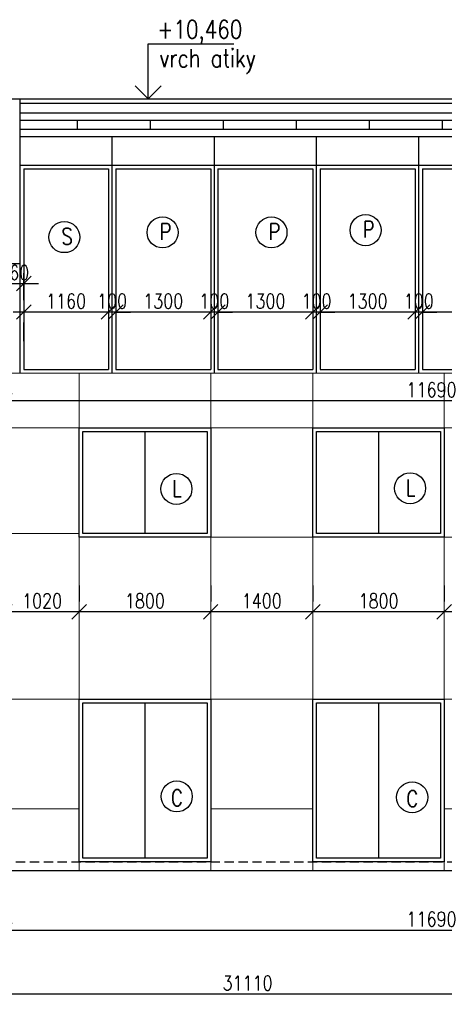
# Model space of a CAD drawing. Header units: millimetres. Extents: x -637441 to -130928, y -380379 to -53767.
# Tile 387 of 390: x -320491 to -314675, y -75539 to -62044. Entities that reach past the tile are written whole.
import ezdxf
from ezdxf.enums import TextEntityAlignment as Align

# ---------------------------------------------------------------- set-up
doc = ezdxf.new("R2010")
doc.units = ezdxf.units.MM
doc.header["$LTSCALE"] = 10
doc.linetypes.add('DASHED', pattern=[19.05, 12.7, -6.35])
for name, color, linetype, lineweight in [('CKKOTY', 7, 'Continuous', 25), ('CKSTENY_SRAF', 1, 'Continuous', 18), ('CKTEXTY_MALE', 7, 'Continuous', 25)]:
    doc.layers.add(name, color=color, linetype=linetype, lineweight=lineweight)
doc.layers.add('SLABĚ', color=7, linetype='Continuous')
doc.styles.get("Standard").update_dxf_attribs({"font": 'simplex.shx', "width": 0.8})
doc.dimstyles.new('Cadkon', dxfattribs={"dimscale": 80, "dimtxt": 2.5, "dimasz": 2.5, "dimexe": 1.768, "dimexo": 5, "dimtad": 1, "dimrnd": 1, "dimtxsty": 'Standard', "dimblk1": 'OBLIQUE', "dimblk2": 'OBLIQUE', "dimsah": 1, "dimcen": 2.5, "dimdle": 1.8, "dimadec": 0, "dimazin": 0, "dimtfac": 1, "dimtix": 1, "dimtmove": 2, "dimatfit": 3, "dimfxl": 1, "dimarcsym": 0})

# ---------------------------------------------------------------- blocks, each defined once
blk = doc.blocks.new('_OBLIQUE')
at = {"color": 0, "linetype": 'ByBlock'}
blk.add_line((-0.5, -0.5), (0.5, 0.5), dxfattribs=at)
blk = doc.blocks.new('*D1310')
at = {"layer": 'CKKOTY', "color": 0, "lineweight": -2}
for p, q in [((-314675, -69798), (-314675, -70018)), ((-313425, -69798), (-313425, -70018)), ((-313281, -70160), (-314819, -70160))]:
    blk.add_line(p, q, dxfattribs=at)
at = {"layer": 'DEFPOINTS', "color": 0}
for p in [(-314675, -70160), (-314675, -70198), (-313425, -70198)]:
    blk.add_point(p, dxfattribs=at)
at = {"layer": 'CKKOTY', "color": 0, "lineweight": -2, "xscale": 200, "yscale": 200, "zscale": 200, "rotation": 180}
blk.add_blockref('_OBLIQUE', (-314675, -70160), dxfattribs=at)
at = {"layer": 'CKKOTY', "color": 0, "lineweight": -2, "xscale": 200, "yscale": 200, "zscale": 200}
blk.add_blockref('_OBLIQUE', (-313425, -70160), dxfattribs=at)
at = {"layer": 'CKKOTY', "color": 0, "insert": (-314281, -70010), "char_height": 200, "attachment_point": 5}
blk.add_mtext('1250', dxfattribs=at)
blk = doc.blocks.new('*D1311')
at = {"layer": 'CKKOTY', "color": 0, "lineweight": -2}
for p, q in [((-316475, -69798), (-316475, -70018)), ((-314675, -69798), (-314675, -70018)), ((-314531, -70160), (-316619, -70160))]:
    blk.add_line(p, q, dxfattribs=at)
at = {"layer": 'DEFPOINTS', "color": 0}
for p in [(-316475, -70160), (-316475, -70198), (-314675, -70198)]:
    blk.add_point(p, dxfattribs=at)
at = {"layer": 'CKKOTY', "color": 0, "lineweight": -2, "xscale": 200, "yscale": 200, "zscale": 200, "rotation": 180}
blk.add_blockref('_OBLIQUE', (-316475, -70160), dxfattribs=at)
at = {"layer": 'CKKOTY', "color": 0, "lineweight": -2, "xscale": 200, "yscale": 200, "zscale": 200}
blk.add_blockref('_OBLIQUE', (-314675, -70160), dxfattribs=at)
at = {"layer": 'CKKOTY', "color": 0, "insert": (-315575, -70010), "char_height": 200, "attachment_point": 5}
blk.add_mtext('1800', dxfattribs=at)
blk = doc.blocks.new('*D1312')
at = {"layer": 'CKKOTY', "color": 0, "lineweight": -2}
for p, q in [((-317875, -69798), (-317875, -70018)), ((-316475, -69798), (-316475, -70018)), ((-316331, -70160), (-318019, -70160))]:
    blk.add_line(p, q, dxfattribs=at)
at = {"layer": 'DEFPOINTS', "color": 0}
for p in [(-317875, -70160), (-317875, -70198), (-316475, -70198)]:
    blk.add_point(p, dxfattribs=at)
at = {"layer": 'CKKOTY', "color": 0, "lineweight": -2, "xscale": 200, "yscale": 200, "zscale": 200, "rotation": 180}
blk.add_blockref('_OBLIQUE', (-317875, -70160), dxfattribs=at)
at = {"layer": 'CKKOTY', "color": 0, "lineweight": -2, "xscale": 200, "yscale": 200, "zscale": 200}
blk.add_blockref('_OBLIQUE', (-316475, -70160), dxfattribs=at)
at = {"layer": 'CKKOTY', "color": 0, "insert": (-317175, -70010), "char_height": 200, "attachment_point": 5}
blk.add_mtext('1400', dxfattribs=at)
blk = doc.blocks.new('*D1313')
at = {"layer": 'CKKOTY', "color": 0, "lineweight": -2}
for p, q in [((-319675, -69798), (-319675, -70018)), ((-317875, -69798), (-317875, -70018)), ((-317731, -70160), (-319819, -70160))]:
    blk.add_line(p, q, dxfattribs=at)
at = {"layer": 'DEFPOINTS', "color": 0}
for p in [(-319675, -70160), (-319675, -70198), (-317875, -70198)]:
    blk.add_point(p, dxfattribs=at)
at = {"layer": 'CKKOTY', "color": 0, "lineweight": -2, "xscale": 200, "yscale": 200, "zscale": 200, "rotation": 180}
blk.add_blockref('_OBLIQUE', (-319675, -70160), dxfattribs=at)
at = {"layer": 'CKKOTY', "color": 0, "lineweight": -2, "xscale": 200, "yscale": 200, "zscale": 200}
blk.add_blockref('_OBLIQUE', (-317875, -70160), dxfattribs=at)
at = {"layer": 'CKKOTY', "color": 0, "insert": (-318775, -70010), "char_height": 200, "attachment_point": 5}
blk.add_mtext('1800', dxfattribs=at)
blk = doc.blocks.new('*D1314')
at = {"layer": 'CKKOTY', "color": 0, "lineweight": -2}
for p, q in [((-320695, -69760), (-320695, -70018)), ((-319675, -69798), (-319675, -70018)), ((-319531, -70160), (-320839, -70160))]:
    blk.add_line(p, q, dxfattribs=at)
at = {"layer": 'DEFPOINTS', "color": 0}
for p in [(-320695, -70160), (-320695, -70160), (-319675, -70198)]:
    blk.add_point(p, dxfattribs=at)
at = {"layer": 'CKKOTY', "color": 0, "lineweight": -2, "xscale": 200, "yscale": 200, "zscale": 200, "rotation": 180}
blk.add_blockref('_OBLIQUE', (-320695, -70160), dxfattribs=at)
at = {"layer": 'CKKOTY', "color": 0, "lineweight": -2, "xscale": 200, "yscale": 200, "zscale": 200}
blk.add_blockref('_OBLIQUE', (-319675, -70160), dxfattribs=at)
at = {"layer": 'CKKOTY', "color": 0, "insert": (-320185, -70010), "char_height": 200, "attachment_point": 5}
blk.add_mtext('1020', dxfattribs=at)
blk = doc.blocks.new('*D1317')
at = {"layer": 'CKKOTY', "color": 0, "lineweight": -2}
for p, q in [((-313617, -71214), (-313617, -73732)), ((-313534, -71358), (-313476, -71358)), ((-314275, -73588), (-313476, -73588))]:
    blk.add_line(p, q, dxfattribs=at)
at = {"layer": 'DEFPOINTS', "color": 0}
for p in [(-313934, -71358), (-314675, -73588), (-313617, -73588)]:
    blk.add_point(p, dxfattribs=at)
at = {"layer": 'CKKOTY', "color": 0, "lineweight": -2, "xscale": 200, "yscale": 200, "zscale": 200}
for p, rotation in [((-313617, -71358), 90), ((-313617, -73588), 270)]:
    blk.add_blockref('_OBLIQUE', p, dxfattribs=dict(at, rotation=rotation))
at = {"layer": 'CKKOTY', "color": 0, "insert": (-313767, -72473), "char_height": 200, "attachment_point": 5, "rotation": 90}
blk.add_mtext('2230', dxfattribs=at)
blk = doc.blocks.new('*D1328')
at = {"layer": 'CKTEXTY_MALE', "color": 0, "lineweight": -2}
for p, q in [((-320695, -74108), (-320695, -74663)), ((-309005, -74108), (-309005, -74663)), ((-320839, -74522), (-308861, -74522))]:
    blk.add_line(p, q, dxfattribs=at)
at = {"layer": 'DEFPOINTS', "color": 0}
for p in [(-320695, -73708), (-309005, -73708), (-309005, -74522)]:
    blk.add_point(p, dxfattribs=at)
at = {"layer": 'CKTEXTY_MALE', "color": 0, "lineweight": -2, "xscale": 200, "yscale": 200, "zscale": 200, "rotation": 180}
blk.add_blockref('_OBLIQUE', (-320695, -74522), dxfattribs=at)
at = {"layer": 'CKTEXTY_MALE', "color": 0, "lineweight": -2, "xscale": 200, "yscale": 200, "zscale": 200}
blk.add_blockref('_OBLIQUE', (-309005, -74522), dxfattribs=at)
at = {"layer": 'CKTEXTY_MALE', "color": 0, "insert": (-314850, -74372), "char_height": 200, "attachment_point": 5}
blk.add_mtext('11690', dxfattribs=at)
blk = doc.blocks.new('kacenah1')
at = {"color": 0, "linetype": 'ByBlock', "lineweight": -2}
for points in [[(0, 0), (0, 30), (46.9, 30)], [(-7.07, 7.07), (0, 0), (7.07, 7.07)]]:
    blk.add_lwpolyline(points, dxfattribs=at)
at = {"color": 0, "linetype": 'ByBlock', "lineweight": -2, "width": 0.8}
blk.add_attdef('HEIGHT', text='', height=10, dxfattribs=at).set_placement((5, 30), align=Align.BOTTOM_LEFT)
blk.add_attdef('OZN', text='', height=10, dxfattribs=at).set_placement((5, 26.66), align=Align.TOP_LEFT)
blk = doc.blocks.new('*D1354')
at = {"layer": 'CKKOTY', "color": 0, "lineweight": -2}
for p, q in [((-314975, -65651), (-314975, -65910)), ((-313675, -65651), (-313675, -65910)), ((-313531, -66051), (-315119, -66051))]:
    blk.add_line(p, q, dxfattribs=at)
at = {"layer": 'DEFPOINTS', "color": 0}
for p in [(-314975, -66051), (-314975, -66051), (-313675, -66051)]:
    blk.add_point(p, dxfattribs=at)
at = {"layer": 'CKKOTY', "color": 0, "lineweight": -2, "xscale": 200, "yscale": 200, "zscale": 200, "rotation": 180}
blk.add_blockref('_OBLIQUE', (-314975, -66051), dxfattribs=at)
at = {"layer": 'CKKOTY', "color": 0, "lineweight": -2, "xscale": 200, "yscale": 200, "zscale": 200}
blk.add_blockref('_OBLIQUE', (-313675, -66051), dxfattribs=at)
at = {"layer": 'CKKOTY', "color": 0, "insert": (-314325, -65901), "char_height": 200, "attachment_point": 5}
blk.add_mtext('1300', dxfattribs=at)
blk = doc.blocks.new('*D1355')
at = {"layer": 'CKKOTY', "color": 0, "lineweight": -2}
for p, q in [((-315075, -65651), (-315075, -65910)), ((-314975, -65651), (-314975, -65910)), ((-315075, -66051), (-315275, -66051)), ((-314975, -66051), (-315075, -66051)), ((-314975, -66051), (-314775, -66051))]:
    blk.add_line(p, q, dxfattribs=at)
at = {"layer": 'DEFPOINTS', "color": 0}
for p in [(-315075, -66051), (-315075, -66051), (-314975, -66051)]:
    blk.add_point(p, dxfattribs=at)
at = {"layer": 'CKKOTY', "color": 0, "lineweight": -2, "xscale": 200, "yscale": 200, "zscale": 200}
blk.add_blockref('_OBLIQUE', (-315075, -66051), dxfattribs=at)
at = {"layer": 'CKKOTY', "color": 0, "lineweight": -2, "xscale": 200, "yscale": 200, "zscale": 200, "rotation": 180}
blk.add_blockref('_OBLIQUE', (-314975, -66051), dxfattribs=at)
at = {"layer": 'CKKOTY', "color": 0, "insert": (-315025, -65901), "char_height": 200, "attachment_point": 5}
blk.add_mtext('100', dxfattribs=at)
blk = doc.blocks.new('*D1356')
at = {"layer": 'CKKOTY', "color": 0, "lineweight": -2}
for p, q in [((-316375, -65651), (-316375, -65910)), ((-315075, -65651), (-315075, -65910)), ((-314931, -66051), (-316519, -66051))]:
    blk.add_line(p, q, dxfattribs=at)
at = {"layer": 'DEFPOINTS', "color": 0}
for p in [(-316375, -66051), (-316375, -66051), (-315075, -66051)]:
    blk.add_point(p, dxfattribs=at)
at = {"layer": 'CKKOTY', "color": 0, "lineweight": -2, "xscale": 200, "yscale": 200, "zscale": 200, "rotation": 180}
blk.add_blockref('_OBLIQUE', (-316375, -66051), dxfattribs=at)
at = {"layer": 'CKKOTY', "color": 0, "lineweight": -2, "xscale": 200, "yscale": 200, "zscale": 200}
blk.add_blockref('_OBLIQUE', (-315075, -66051), dxfattribs=at)
at = {"layer": 'CKKOTY', "color": 0, "insert": (-315725, -65901), "char_height": 200, "attachment_point": 5}
blk.add_mtext('1300', dxfattribs=at)
blk = doc.blocks.new('*D1357')
at = {"layer": 'CKKOTY', "color": 0, "lineweight": -2}
for p, q in [((-316475, -65651), (-316475, -65910)), ((-316375, -65651), (-316375, -65910)), ((-316475, -66051), (-316675, -66051)), ((-316375, -66051), (-316475, -66051)), ((-316375, -66051), (-316175, -66051))]:
    blk.add_line(p, q, dxfattribs=at)
at = {"layer": 'DEFPOINTS', "color": 0}
for p in [(-316475, -66051), (-316475, -66051), (-316375, -66051)]:
    blk.add_point(p, dxfattribs=at)
at = {"layer": 'CKKOTY', "color": 0, "lineweight": -2, "xscale": 200, "yscale": 200, "zscale": 200}
blk.add_blockref('_OBLIQUE', (-316475, -66051), dxfattribs=at)
at = {"layer": 'CKKOTY', "color": 0, "lineweight": -2, "xscale": 200, "yscale": 200, "zscale": 200, "rotation": 180}
blk.add_blockref('_OBLIQUE', (-316375, -66051), dxfattribs=at)
at = {"layer": 'CKKOTY', "color": 0, "insert": (-316425, -65901), "char_height": 200, "attachment_point": 5}
blk.add_mtext('100', dxfattribs=at)
blk = doc.blocks.new('*D1358')
at = {"layer": 'CKKOTY', "color": 0, "lineweight": -2}
for p, q in [((-317775, -65651), (-317775, -65910)), ((-316475, -65651), (-316475, -65910)), ((-316331, -66051), (-317919, -66051))]:
    blk.add_line(p, q, dxfattribs=at)
at = {"layer": 'DEFPOINTS', "color": 0}
for p in [(-317775, -66051), (-317775, -66051), (-316475, -66051)]:
    blk.add_point(p, dxfattribs=at)
at = {"layer": 'CKKOTY', "color": 0, "lineweight": -2, "xscale": 200, "yscale": 200, "zscale": 200, "rotation": 180}
blk.add_blockref('_OBLIQUE', (-317775, -66051), dxfattribs=at)
at = {"layer": 'CKKOTY', "color": 0, "lineweight": -2, "xscale": 200, "yscale": 200, "zscale": 200}
blk.add_blockref('_OBLIQUE', (-316475, -66051), dxfattribs=at)
at = {"layer": 'CKKOTY', "color": 0, "insert": (-317125, -65901), "char_height": 200, "attachment_point": 5}
blk.add_mtext('1300', dxfattribs=at)
blk = doc.blocks.new('*D1359')
at = {"layer": 'CKKOTY', "color": 0, "lineweight": -2}
for p, q in [((-317875, -65651), (-317875, -65910)), ((-317775, -65651), (-317775, -65910)), ((-317875, -66051), (-318075, -66051)), ((-317775, -66051), (-317875, -66051)), ((-317775, -66051), (-317575, -66051))]:
    blk.add_line(p, q, dxfattribs=at)
at = {"layer": 'DEFPOINTS', "color": 0}
for p in [(-317875, -66051), (-317875, -66051), (-317775, -66051)]:
    blk.add_point(p, dxfattribs=at)
at = {"layer": 'CKKOTY', "color": 0, "lineweight": -2, "xscale": 200, "yscale": 200, "zscale": 200}
blk.add_blockref('_OBLIQUE', (-317875, -66051), dxfattribs=at)
at = {"layer": 'CKKOTY', "color": 0, "lineweight": -2, "xscale": 200, "yscale": 200, "zscale": 200, "rotation": 180}
blk.add_blockref('_OBLIQUE', (-317775, -66051), dxfattribs=at)
at = {"layer": 'CKKOTY', "color": 0, "insert": (-317825, -65901), "char_height": 200, "attachment_point": 5}
blk.add_mtext('100', dxfattribs=at)
blk = doc.blocks.new('*D1360')
at = {"layer": 'CKKOTY', "color": 0, "lineweight": -2}
for p, q in [((-319175, -65651), (-319175, -65910)), ((-317875, -65651), (-317875, -65910)), ((-317731, -66051), (-319319, -66051))]:
    blk.add_line(p, q, dxfattribs=at)
at = {"layer": 'DEFPOINTS', "color": 0}
for p in [(-319175, -66051), (-319175, -66051), (-317875, -66051)]:
    blk.add_point(p, dxfattribs=at)
at = {"layer": 'CKKOTY', "color": 0, "lineweight": -2, "xscale": 200, "yscale": 200, "zscale": 200, "rotation": 180}
blk.add_blockref('_OBLIQUE', (-319175, -66051), dxfattribs=at)
at = {"layer": 'CKKOTY', "color": 0, "lineweight": -2, "xscale": 200, "yscale": 200, "zscale": 200}
blk.add_blockref('_OBLIQUE', (-317875, -66051), dxfattribs=at)
at = {"layer": 'CKKOTY', "color": 0, "insert": (-318525, -65901), "char_height": 200, "attachment_point": 5}
blk.add_mtext('1300', dxfattribs=at)
blk = doc.blocks.new('*D1361')
at = {"layer": 'CKKOTY', "color": 0, "lineweight": -2}
for p, q in [((-319275, -65651), (-319275, -65910)), ((-319175, -65651), (-319175, -65910)), ((-319275, -66051), (-319475, -66051)), ((-319175, -66051), (-319275, -66051)), ((-319175, -66051), (-318975, -66051))]:
    blk.add_line(p, q, dxfattribs=at)
at = {"layer": 'DEFPOINTS', "color": 0}
for p in [(-319275, -66051), (-319275, -66051), (-319175, -66051)]:
    blk.add_point(p, dxfattribs=at)
at = {"layer": 'CKKOTY', "color": 0, "lineweight": -2, "xscale": 200, "yscale": 200, "zscale": 200}
blk.add_blockref('_OBLIQUE', (-319275, -66051), dxfattribs=at)
at = {"layer": 'CKKOTY', "color": 0, "lineweight": -2, "xscale": 200, "yscale": 200, "zscale": 200, "rotation": 180}
blk.add_blockref('_OBLIQUE', (-319175, -66051), dxfattribs=at)
at = {"layer": 'CKKOTY', "color": 0, "insert": (-319225, -65901), "char_height": 200, "attachment_point": 5}
blk.add_mtext('100', dxfattribs=at)
blk = doc.blocks.new('*D1362')
at = {"layer": 'CKKOTY', "color": 0, "lineweight": -2}
for p, q in [((-319275, -65651), (-319275, -65910)), ((-319131, -66051), (-320579, -66051)), ((-320435, -66451), (-320435, -66193))]:
    blk.add_line(p, q, dxfattribs=at)
at = {"layer": 'DEFPOINTS', "color": 0}
for p in [(-320435, -66051), (-320435, -66051), (-319275, -66051)]:
    blk.add_point(p, dxfattribs=at)
at = {"layer": 'CKKOTY', "color": 0, "lineweight": -2, "xscale": 200, "yscale": 200, "zscale": 200, "rotation": 180}
blk.add_blockref('_OBLIQUE', (-320435, -66051), dxfattribs=at)
at = {"layer": 'CKKOTY', "color": 0, "lineweight": -2, "xscale": 200, "yscale": 200, "zscale": 200}
blk.add_blockref('_OBLIQUE', (-319275, -66051), dxfattribs=at)
at = {"layer": 'CKKOTY', "color": 0, "insert": (-319855, -65901), "char_height": 200, "attachment_point": 5}
blk.add_mtext('1160', dxfattribs=at)
blk = doc.blocks.new('*D1365')
at = {"layer": 'CKKOTY', "color": 0, "lineweight": -2}
for p, q in [((-320695, -66867), (-320695, -67126)), ((-309005, -66910), (-309005, -67126)), ((-308861, -67267), (-320839, -67267))]:
    blk.add_line(p, q, dxfattribs=at)
at = {"layer": 'DEFPOINTS', "color": 0}
for p in [(-320695, -67267), (-320695, -67267), (-309005, -67310)]:
    blk.add_point(p, dxfattribs=at)
at = {"layer": 'CKKOTY', "color": 0, "lineweight": -2, "xscale": 200, "yscale": 200, "zscale": 200, "rotation": 180}
blk.add_blockref('_OBLIQUE', (-320695, -67267), dxfattribs=at)
at = {"layer": 'CKKOTY', "color": 0, "lineweight": -2, "xscale": 200, "yscale": 200, "zscale": 200}
blk.add_blockref('_OBLIQUE', (-309005, -67267), dxfattribs=at)
at = {"layer": 'CKKOTY', "color": 0, "insert": (-314850, -67117), "char_height": 200, "attachment_point": 5}
blk.add_mtext('11690', dxfattribs=at)
blk = doc.blocks.new('*D1366')
at = {"layer": 'CKKOTY', "color": 0, "lineweight": -2}
for p, q in [((-320695, -65888), (-320695, -65519)), ((-320435, -65888), (-320435, -65519)), ((-320695, -65661), (-320895, -65661)), ((-320695, -65661), (-320435, -65661)), ((-320435, -65661), (-320235, -65661))]:
    blk.add_line(p, q, dxfattribs=at)
at = {"layer": 'DEFPOINTS', "color": 0}
for p in [(-320435, -65661), (-320695, -66288), (-320435, -66288)]:
    blk.add_point(p, dxfattribs=at)
at = {"layer": 'CKKOTY', "color": 0, "lineweight": -2, "xscale": 200, "yscale": 200, "zscale": 200}
blk.add_blockref('_OBLIQUE', (-320695, -65661), dxfattribs=at)
at = {"layer": 'CKKOTY', "color": 0, "lineweight": -2, "xscale": 200, "yscale": 200, "zscale": 200, "rotation": 180}
blk.add_blockref('_OBLIQUE', (-320435, -65661), dxfattribs=at)
at = {"layer": 'CKKOTY', "color": 0, "insert": (-320565, -65511), "char_height": 200, "attachment_point": 5}
blk.add_mtext('260', dxfattribs=at)
blk = doc.blocks.new('*D1811')
at = {"layer": 'CKKOTY', "color": 0, "lineweight": -2}
for p, q in [((-332925, -74508), (-332925, -75539)), ((-301815, -74508), (-301815, -75539)), ((-301671, -75398), (-333069, -75398))]:
    blk.add_line(p, q, dxfattribs=at)
at = {"layer": 'DEFPOINTS', "color": 0}
for p in [(-332925, -74108), (-301815, -74108), (-332925, -75398)]:
    blk.add_point(p, dxfattribs=at)
at = {"layer": 'CKKOTY', "color": 0, "lineweight": -2, "xscale": 200, "yscale": 200, "zscale": 200, "rotation": 180}
blk.add_blockref('_OBLIQUE', (-332925, -75398), dxfattribs=at)
at = {"layer": 'CKKOTY', "color": 0, "lineweight": -2, "xscale": 200, "yscale": 200, "zscale": 200}
blk.add_blockref('_OBLIQUE', (-301815, -75398), dxfattribs=at)
at = {"layer": 'CKKOTY', "color": 0, "insert": (-317370, -75248), "char_height": 200, "attachment_point": 5}
blk.add_mtext('31110', dxfattribs=at)

msp = doc.modelspace()

# ---------------------------------------------------------------- linework, layer by layer
at = {"layer": 'CKKOTY', "color": 6}
for p, q in [((-332924.947, -63127.867), (-320486.709, -63127.867)), ((-320486.709, -66887.867), (-320486.709, -63127.867)), ((-309154.947, -63651.632), (-320486.709, -63651.632)), ((-319224.709, -66887.867), (-319224.709, -63651.632)), ((-317824.709, -66887.867), (-317824.709, -63651.632)), ((-316424.709, -66887.867), (-316424.709, -63651.632)), ((-315024.709, -66887.867), (-315024.709, -63651.632)), ((-320486.709, -64037.867), (-301734.947, -64037.867))]:
    msp.add_line(p, q, dxfattribs=at)
at = {"layer": 'CKKOTY', "color": 7}
for p, q in [((-320486.709, -63127.867), (-309154.947, -63127.867)), ((-320434.709, -64087.867), (-319274.709, -64087.867)), ((-319174.709, -64087.867), (-317874.709, -64087.867)), ((-317774.709, -64087.867), (-316474.709, -64087.867)), ((-316374.709, -64087.867), (-315074.709, -64087.867)), ((-314974.709, -64087.867), (-313674.709, -64087.867))]:
    msp.add_line(p, q, dxfattribs=at)
at = {"layer": 'CKKOTY'}
for p, q in [((-309154.947, -63191.384), (-320486.709, -63191.384)), ((-309154.947, -63326.947), (-320486.709, -63326.947)), ((-309154.947, -63426.632), (-320486.709, -63426.632)), ((-309154.947, -63551.632), (-320486.709, -63551.632)), ((-320434.709, -64087.867), (-320434.709, -66837.867)), ((-319274.709, -64087.867), (-319274.709, -66837.867)), ((-319174.709, -64087.867), (-319174.709, -66837.867)), ((-317874.709, -64087.867), (-317874.709, -66837.867)), ((-317774.709, -64087.867), (-317774.709, -66837.867)), ((-316474.709, -64087.867), (-316474.709, -66837.867)), ((-316374.709, -64087.867), (-316374.709, -66837.867)), ((-315074.709, -64087.867), (-315074.709, -66837.867)), ((-314974.709, -64087.867), (-314974.709, -66837.867)), ((-318774.947, -67688.006), (-318774.947, -69088.006)), ((-315574.947, -67688.006), (-315574.947, -69088.006)), ((-318774.947, -71407.867), (-318774.947, -73537.867)), ((-315574.947, -71407.867), (-315574.947, -73537.867))]:
    msp.add_line(p, q, dxfattribs=at)
for points in [[(-319674.947, -67638.006), (-317874.947, -67638.006), (-317874.947, -69138.006), (-319674.947, -69138.006)], [(-319624.947, -67688.006), (-317924.947, -67688.006), (-317924.947, -69088.006), (-319624.947, -69088.006)], [(-316474.947, -67638.006), (-314674.947, -67638.006), (-314674.947, -69138.006), (-316474.947, -69138.006)], [(-316424.947, -67688.006), (-314724.947, -67688.006), (-314724.947, -69088.006), (-316424.947, -69088.006)], [(-319674.947, -71357.867), (-317874.947, -71357.867), (-317874.947, -73587.867), (-319674.947, -73587.867)], [(-316474.947, -71357.867), (-314674.947, -71357.867), (-314674.947, -73587.867), (-316474.947, -73587.867)], [(-319624.947, -71407.867), (-317924.947, -71407.867), (-317924.947, -73537.867), (-319624.947, -73537.867)], [(-316424.947, -71407.867), (-314724.947, -71407.867), (-314724.947, -73537.867), (-316424.947, -73537.867)]]:
    msp.add_lwpolyline(points, close=True, dxfattribs=at)
at = {"layer": 'CKSTENY_SRAF', "color": 6}
for p, q in [((-332924.947, -66886.947), (-300634.062, -66886.947)), ((-319674.947, -73707.867), (-319674.947, -66896.027)), ((-317874.947, -73707.867), (-317874.947, -66896.027)), ((-316474.947, -73707.867), (-316474.947, -66896.027)), ((-314674.947, -73707.867), (-314674.947, -66896.027)), ((-309004.947, -67637.867), (-320694.947, -67638.006)), ((-319674.947, -67638.006), (-320694.947, -67638.006)), ((-317874.947, -67638.006), (-309004.947, -67637.867)), ((-319674.947, -69088.006), (-320694.947, -69088.006)), ((-317874.947, -69138.006), (-309004.947, -69137.867)), ((-319674.947, -71357.867), (-320694.947, -71357.867)), ((-319674.947, -71357.867), (-309004.947, -71357.867)), ((-319674.947, -72857.867), (-324714.947, -72857.867)), ((-316474.947, -72857.867), (-317874.947, -72857.867)), ((-313424.947, -72857.867), (-314674.947, -72857.867))]:
    msp.add_line(p, q, dxfattribs=at)
at = {"layer": 'CKTEXTY_MALE'}
for p, q in [((-319704.416, -63426.632), (-319704.416, -63551.632)), ((-318704.416, -63426.632), (-318704.416, -63551.632)), ((-317704.416, -63426.632), (-317704.416, -63551.632)), ((-316704.416, -63426.632), (-316704.416, -63551.632)), ((-315704.416, -63426.632), (-315704.416, -63551.632)), ((-314704.416, -63426.632), (-314704.416, -63551.632))]:
    msp.add_line(p, q, dxfattribs=at)
at = {"layer": 'CKTEXTY_MALE', "color": 6}
msp.add_line((-320954.947, -65387.867), (-320486.709, -65387.867), dxfattribs=at)
at = {"layer": 'CKTEXTY_MALE', "color": 7}
for p, q in [((-320434.709, -66837.867), (-319274.709, -66837.867)), ((-319174.709, -66837.867), (-317874.709, -66837.867)), ((-317774.709, -66837.867), (-316474.709, -66837.867)), ((-316374.709, -66837.867), (-315074.709, -66837.867)), ((-314974.709, -66837.867), (-313674.709, -66837.867))]:
    msp.add_line(p, q, dxfattribs=at)
at = {"layer": 'CKTEXTY_MALE'}
for centre in [(-318534.006, -64960.085), (-317042.523, -64960.085), (-315753.011, -64929.031), (-319879.547, -65024.646), (-318344.308, -68476.016), (-315143.816, -68466.822), (-318339.61, -72690.012), (-315115.152, -72702.362)]:
    msp.add_circle(centre, 212.778, dxfattribs=at)
at = {"layer": 'SLABĚ', "color": 7, "linetype": 'DASHED'}
msp.add_line((-332924.947, -73587.867), (-304884.947, -73587.867), dxfattribs=at)
at = {"layer": 'SLABĚ', "color": 6}
msp.add_line((-307903.333, -73707.867), (-322369.259, -73707.867), dxfattribs=at)
msp.add_line((-307903.333, -73707.867), (-322369.259, -73707.867), dxfattribs=at)

# ---------------------------------------------------------------- block references
at = {"layer": 'CKKOTY', "xscale": 25, "yscale": 25, "zscale": 25}
msp.add_blockref('kacenah1', (-318732.081, -63126.947), dxfattribs=at).add_auto_attribs({'HEIGHT': '+10,460'})

# ---------------------------------------------------------------- texts
at = {"layer": 'CKTEXTY_MALE', "width": 0.8}
for s, height, p in [('vrch atiky', 250, (-318577.069, -62696.67)), ('S', 225, (-319918.455, -65125.942)), ('P', 225, (-318572.914, -65061.381)), ('P', 225, (-317081.431, -65061.381)), ('P', 225, (-315791.919, -65030.327)), ('L', 225, (-318401.414, -68582.375)), ('L', 225, (-315200.922, -68573.181)), ('C', 225, (-318418.485, -72821.703)), ('C', 225, (-315194.027, -72834.053))]:
    msp.add_text(s, height=height, dxfattribs=at).set_placement(p)

# ---------------------------------------------------------------- dimensions: what is measured, and where the dimension line sits
at = {"layer": 'CKKOTY'}
for base, p1, p2, picture, middle in [((-320434.709, -65660.727), (-320694.947, -66287.797), (-320434.709, -66287.797), '*D1366', (-320564.828, -65510.727)), ((-320434.709, -66051.098), (-319274.709, -66051.098), (-320434.709, -66051.098), '*D1362', (-319854.709, -65901.098)), ((-319274.709, -66051.098), (-319174.709, -66051.098), (-319274.709, -66051.098), '*D1361', (-319224.709, -65901.098)), ((-319174.709, -66051.098), (-317874.709, -66051.098), (-319174.709, -66051.098), '*D1360', (-318524.709, -65901.098)), ((-317874.709, -66051.098), (-317774.709, -66051.098), (-317874.709, -66051.098), '*D1359', (-317824.709, -65901.098)), ((-317774.709, -66051.098), (-316474.709, -66051.098), (-317774.709, -66051.098), '*D1358', (-317124.709, -65901.098)), ((-316474.709, -66051.098), (-316374.709, -66051.098), (-316474.709, -66051.098), '*D1357', (-316424.709, -65901.098)), ((-316374.709, -66051.098), (-315074.709, -66051.098), (-316374.709, -66051.098), '*D1356', (-315724.709, -65901.098)), ((-315074.709, -66051.098), (-314974.709, -66051.098), (-315074.709, -66051.098), '*D1355', (-315024.709, -65901.098)), ((-314974.709, -66051.098), (-313674.709, -66051.098), (-314974.709, -66051.098), '*D1354', (-314324.709, -65901.098)), ((-320694.947, -67267.087), (-309004.947, -67310.045), (-320694.947, -67267.087), '*D1365', (-314849.947, -67117.087)), ((-332924.947, -75397.792), (-301814.945, -74107.867), (-332924.947, -74107.867), '*D1811', (-317369.946, -75247.792))]:
    dim = msp.add_linear_dim(base=base, p1=p1, p2=p2, dimstyle='Cadkon', dxfattribs=at)
    dim.commit()
    dim.dimension.update_dxf_attribs({"geometry": picture, "text_midpoint": middle})
at = {"layer": 'CKKOTY', "color": 7}
for base, p1, p2, picture, middle in [((-320694.947, -70159.767), (-319674.947, -70198.436), (-320694.947, -70159.767), '*D1314', (-320184.947, -70009.767)), ((-319674.947, -70159.767), (-317874.947, -70198.436), (-319674.947, -70198.436), '*D1313', (-318774.947, -70009.767)), ((-317874.947, -70159.767), (-316474.947, -70198.436), (-317874.947, -70198.436), '*D1312', (-317174.947, -70009.767)), ((-316474.947, -70159.767), (-314674.947, -70198.436), (-316474.947, -70198.436), '*D1311', (-315574.947, -70009.767))]:
    dim = msp.add_linear_dim(base=base, p1=p1, p2=p2, dimstyle='Cadkon', dxfattribs=at)
    dim.commit()
    dim.dimension.update_dxf_attribs({"geometry": picture, "text_midpoint": middle})
dim = msp.add_linear_dim(base=(-314674.947, -70159.767), p1=(-313424.947, -70198.436), p2=(-314674.947, -70198.436), dimstyle='Cadkon', dxfattribs=at)
dim.commit()
dim.dimension.update_dxf_attribs({"geometry": '*D1310', "text_midpoint": (-314281.359, -70009.767), "dimtype": 160})
dim = msp.add_linear_dim(base=(-313617.249, -73587.867), p1=(-313933.742, -71357.867), p2=(-314674.947, -73587.867), angle=90, dimstyle='Cadkon', dxfattribs=at)
dim.commit()
dim.dimension.update_dxf_attribs({"geometry": '*D1317', "text_midpoint": (-313767.249, -72472.867)})
at = {"layer": 'CKTEXTY_MALE'}
dim = msp.add_linear_dim(base=(-309004.947, -74521.571), p1=(-320694.947, -73707.867), p2=(-309004.947, -73707.867), dimstyle='Cadkon', dxfattribs=at)
dim.commit()
dim.dimension.update_dxf_attribs({"geometry": '*D1328', "text_midpoint": (-314849.947, -74371.571)})

doc.saveas('drawing.dxf')
